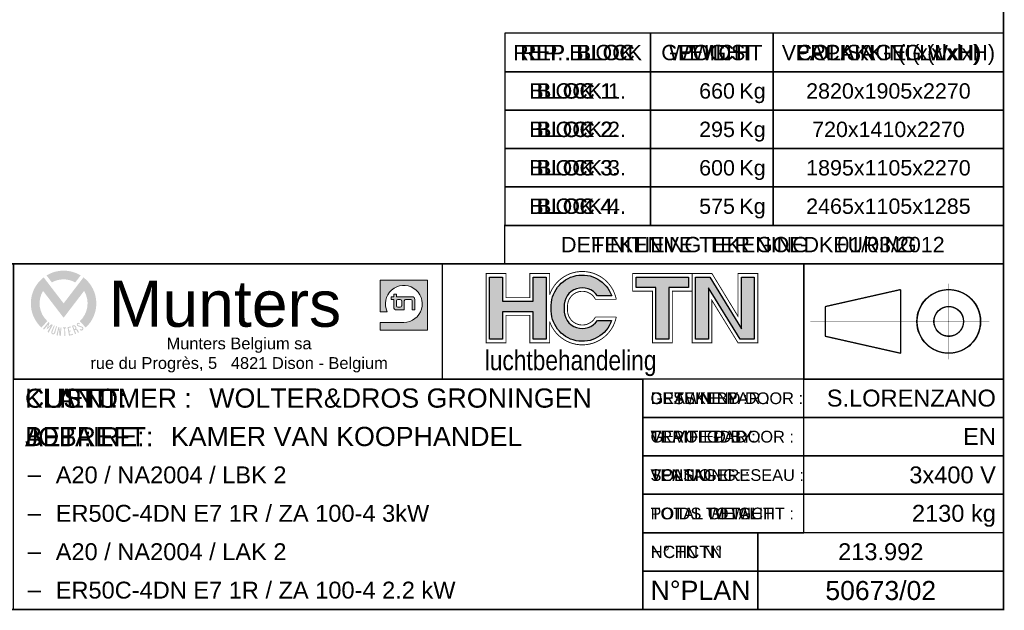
# Model space of a CAD drawing. Extents: x -156717 to 425753, y -51191 to 363295.
# Tile 369 of 502: x 148142 to 152760, y 152506 to 155273. Entities that reach past the tile are written whole.
import ezdxf
from ezdxf.enums import TextEntityAlignment as Align

# ---------------------------------------------------------------- set-up
doc = ezdxf.new("R2010")
doc.units = 0
doc.header["$LTSCALE"] = 50
doc.linetypes.add('AUSGEZOGEN', pattern=[0])
doc.layers.get('0').update_dxf_attribs({"linetype": 'CONTINUOUS'})
for name, color, linetype in [('ATTRIBUTS', 2, 'CONTINUOUS'), ('cartouche', 7, 'CONTINUOUS'), ('HC_DEFINITIF', 6, 'CONTINUOUS'), ('HC_POUR_ACCORD', 6, 'CONTINUOUS'), ('TEXTEAN', 4, 'CONTINUOUS'), ('TEXTEFR', 5, 'CONTINUOUS'), ('TEXTEND', 92, 'CONTINUOUS')]:
    doc.layers.add(name, color=color, linetype=linetype)
doc.styles.add('Arial', font='ARIAL.TTF', dxfattribs={"height": 1.8})
doc.styles.add('Arial Baltic', font='ARIAL.TTF')
doc.styles.add('HC2', font='ARIALN.TTF', dxfattribs={"height": 80})
doc.styles.add('ROMANC', font='romanc', dxfattribs={"height": 2.5})
doc.styles.add('texte', font='ARIAL.TTF', dxfattribs={"height": 80})

# ---------------------------------------------------------------- blocks, each defined once
blk = doc.blocks.new('logohc')
at = {"layer": 'cartouche'}
for points in [[(417.8, 633.8), (330.8, 633.8), (330.8, 469.6), (120.7, 469.6), (120.7, 633.8), (33.6, 633.8), (33.6, 210.2), (120.7, 210.2), (120.7, 397.6), (330.8, 397.6), (330.8, 210.2), (417.8, 210.2)], [(539.9, 414.8), (539.9, 429.2, -0.758896), (767.7, 506), (864.4, 506, 0.872167), (453.2, 422, 0.87188), (864.3, 337.9), (767.6, 337.8, -0.758044)], [(1253.1, 561.8), (1388.1, 561.8), (1388.1, 633.8), (1031.1, 633.8), (1031.1, 561.8), (1166.1, 561.8), (1166.1, 210.2), (1253.1, 210.2)], [(1523.1, 559.5), (1738.2, 210.2), (1835.7, 210.2), (1835.7, 633.8), (1748.7, 633.8), (1748.7, 280.8), (1533.7, 633.8), (1436.1, 633.8), (1436.1, 210.2), (1523.1, 210.2)]]:
    blk.add_hatch(color=150, dxfattribs=at).paths.add_polyline_path(points)
at = {"layer": 'cartouche', "color": 5, "const_width": 6}
blk.add_lwpolyline([(441.8, 513.2, -0.764055), (895.8, 482), (754.1, 482, 0.810271), (563.9, 429.9), (563.9, 414.1, 0.80918), (754, 361.8), (895.7, 361.9, -0.763884), (441.8, 330.8, -0.763884)], format="xyb", dxfattribs=at)
for points in [[(9.6, 657.8), (144.7, 657.8), (144.7, 493.6), (306.8, 493.6), (306.8, 657.8), (441.8, 657.8), (441.8, 513.2)], [(441.8, 330.8), (441.8, 186.2), (306.8, 186.2), (306.8, 373.6), (144.7, 373.6), (144.7, 186.2), (9.6, 186.2), (9.6, 657.8), (144.7, 657.8)], [(1277.1, 186.2), (1142.1, 186.2), (1142.1, 537.8), (1007.1, 537.8), (1007.1, 657.8), (1412.1, 657.8), (1412.1, 537.8), (1277.1, 537.8), (1277.1, 186.2), (1142.1, 186.2)]]:
    blk.add_lwpolyline(points, dxfattribs=at)
at = {"layer": 'cartouche', "color": 150}
for points in [[(33.6, 633.8), (120.7, 633.8), (120.7, 469.6), (330.8, 469.6), (330.8, 633.8), (417.8, 633.8), (417.8, 210.2), (330.8, 210.2), (330.8, 397.6), (120.7, 397.6), (120.7, 210.2), (33.6, 210.2)], [(1523.1, 210.2), (1436.1, 210.2), (1436.1, 633.8), (1533.7, 633.8), (1748.7, 280.8), (1748.7, 633.8), (1835.7, 633.8), (1835.7, 210.2), (1738.2, 210.2), (1523.1, 559.5)]]:
    blk.add_lwpolyline(points, close=True, dxfattribs=at)
for points in [[(539.9, 414.8, 0.758044), (767.6, 337.8), (864.3, 337.9, -0.87188), (453.2, 422, -0.872167), (864.4, 506), (767.7, 506, 0.758896), (539.9, 429.2)], [(1253.1, 210.2), (1166.1, 210.2), (1166.1, 561.8), (1031.1, 561.8, 0.668179), (1031.1, 561.8), (1031.1, 633.8, 0.668179), (1031.1, 633.8), (1388.1, 633.8, 0.668179), (1388.1, 633.8), (1388.1, 561.8, 0.668179), (1388.1, 561.8), (1253.1, 561.8)]]:
    blk.add_lwpolyline(points, format="xyb", close=True, dxfattribs=at)
at = {"layer": 'cartouche', "color": 5, "const_width": 6}
blk.add_lwpolyline([(1547.1, 186.2), (1412.1, 186.2), (1412.1, 657.8), (1547.1, 657.8), (1724.7, 366.3), (1724.7, 657.8), (1859.7, 657.8), (1859.7, 186.2), (1724.7, 186.2), (1547.1, 474.7), (1547.1, 186.2)], close=True, dxfattribs=at)
at = {"layer": 'cartouche', "color": 150, "style": 'HC2'}
blk.add_text('luchtbehandeling', height=135, dxfattribs=at).set_placement((0, 0))
blk = doc.blocks.new('A$C38CE20C7')
at = {"linetype": 'AUSGEZOGEN', "lineweight": 0}
for points in [[(-21.9, 38.8), (-14.9, 29.7, -0.259888), (15.6, 29.7), (22.6, 38.8, 0.280869)], [(27.1, 18.6, -0.357443), (21.5, -20.7), (29.2, -29.1, 0.466308), (26.3, 36.2), (0.4, 2.4), (-25.6, 36.2, 0.466308), (-28.5, -29.1), (-20.8, -20.7, -0.357443), (-26.4, 18.6), (0.4, -16.3)]]:
    blk.add_hatch(color=140, dxfattribs=at).paths.add_polyline_path(points, flags=0)
h = blk.add_hatch(color=140, dxfattribs=at)
h.paths.add_polyline_path([(-19.7, -25.1), (-21.8, -31.8), (-16.6, -27.2), (-20.5, -34.8, 0.010003), (-19, -35.7), (-13.8, -25.5, -0.0135), (-15.3, -24.7), (-19.8, -28.6), (-18, -23, -0.0135), (-19.3, -21.9), (-26.5, -30.8, 0.010003), (-25.1, -31.8)], flags=0)
h.paths.add_polyline_path([(-15.6, -34.3, 1.068033), (-10.6, -36), (-8.3, -27.7, -0.008807), (-9.3, -27.4), (-12, -35.6, -1.111174), (-14.3, -34.8), (-11.1, -26.7, -0.008807), (-12.1, -26.3)], flags=0)
h.paths.add_polyline_path([(-8.9, -39.3, 0.008727), (-7.4, -39.6), (-5.9, -31.7), (-4.8, -40, 0.008727), (-3.4, -40.1), (-2.4, -28.8, -0.008727), (-3.5, -28.7), (-4.3, -35.9), (-5.3, -28.4, -0.008727), (-6.4, -28.2)], flags=0)
h.paths.add_polyline_path([(1.3, -40.3, 0.008727), (2.8, -40.2), (2.2, -30.2, 0.012), (3.8, -30.1), (3.6, -28.7, -0.032737), (-0.5, -28.9), (-0.5, -30.2, 0.012), (1.1, -30.2)], flags=0)
h.paths.add_polyline_path([(7.4, -39.7, 0.032737), (12.8, -38.4), (12.5, -37.2, -0.023882), (8.6, -38.2), (7.9, -34.5, 0.013091), (9.8, -34.1), (9.5, -32.8, -0.013091), (7.6, -33.2), (6.9, -29.6, 0.023849), (9.9, -28.8), (9.5, -27.6, -0.032737), (5.5, -28.5)], flags=0)
h.paths.add_polyline_path([(14.8, -32.4), (14.9, -32.3, -0.397601), (17.8, -33.4), (19.1, -36, 0.008727), (20.4, -35.3), (18.8, -32.2, 0.263634), (16.9, -31, 0.263634), (16.9, -28.8), (16.1, -27.2, 0.394478), (13.2, -26.2, -0.015764), (11.3, -26.9), (15.3, -37.6, 0.008727), (16.7, -37.1)], flags=0)
h.paths.add_polyline_path([(15.1, -27.9, 0.404367), (13.7, -27.4, -0.006838), (12.8, -27.7), (14.3, -31.2, 0.007186), (15.2, -30.8, 0.423718), (15.8, -29.2)], flags=0)
h.paths.add_polyline_path([(19.2, -26, -0.452078), (19.2, -24.3, -0.377982), (20.7, -24.6), (20.9, -24.9, 0.008727), (21.9, -24.2), (21.4, -23.7, 0.384977), (18.4, -23.2, 0.384977), (17.9, -26.2), (18, -26.4, 0.178506), (19.4, -27.5), (23.2, -28.7, -0.153844), (24.5, -29.6), (24.5, -29.6, -0.416897), (24.2, -31.4, -0.416897), (22.5, -31.1), (22.4, -30.8), (21.3, -31.8, 0.444706), (25, -32.5, 0.112268), (25.8, -31.7, 0.471433), (24.5, -27.9)], flags=0)
at = {"color": 140, "linetype": 'AUSGEZOGEN', "lineweight": 0, "style": 'Arial Baltic'}
blk.add_text('Munters', height=60, dxfattribs=at).set_placement((59.3, -28.1))
blk = doc.blocks.new('A$C694B7FE7')
at = {"linetype": 'AUSGEZOGEN', "lineweight": 0}
h = blk.add_hatch(color=140, dxfattribs=at)
h.paths.add_polyline_path([(61.8, 65.2), (0, 65.2), (0, 24), (9.2, 24), (9.1, 24.1, -3.439606), (30.9, 10.3), (0, 10.3), (0, 0), (61.8, 0)])
h.paths.add_polyline_path([(41.8, 43.6), (28.1, 43.6), (24.6, 43.6), (21.2, 43.6), (21.2, 47.1), (17.8, 47.1), (17.8, 43.6), (14.3, 43.6), (14.3, 40.2), (17.8, 40.2), (17.8, 29.9, 0.414214), (21.2, 26.5), (31.5, 26.5), (31.5, 29.9), (31.5, 38.5, -0.414214), (33.2, 40.2), (40.1, 40.2, -0.414214), (41.8, 38.5), (41.8, 29.9), (41.8, 26.5), (45.2, 26.5), (45.2, 29.9), (45.2, 40.2, 0.414214)], flags=17)
h.paths.add_polyline_path([(28.1, 38.5), (28.1, 31.6, -0.414214), (26.3, 29.9), (22.9, 29.9, -0.414214), (21.2, 31.6), (21.2, 38.5, -0.414214), (22.9, 40.2), (26.3, 40.2, -0.414214)], flags=16)
at = {"color": 140, "linetype": 'AUSGEZOGEN', "lineweight": 0}
for p, q in [((0, 24), (0, 65.2)), ((0, 65.2), (61.8, 65.2)), ((61.8, 0), (61.8, 65.2)), ((14.3, 43.6), (14.3, 40.2)), ((17.8, 43.6), (14.3, 43.6)), ((14.3, 40.2), (17.8, 40.2)), ((17.8, 47.1), (21.2, 47.1)), ((17.8, 47.1), (17.8, 43.6)), ((17.8, 40.2), (17.8, 29.9)), ((21.2, 47.1), (21.2, 43.6)), ((21.2, 43.6), (24.6, 43.6)), ((21.2, 38.5), (21.2, 31.6)), ((26.3, 40.2), (22.9, 40.2)), ((24.6, 43.6), (28.1, 43.6)), ((28.1, 43.6), (41.8, 43.6)), ((28.1, 31.6), (28.1, 38.5)), ((31.5, 38.5), (31.5, 29.9)), ((40.1, 40.2), (33.2, 40.2)), ((41.8, 29.9), (41.8, 38.5)), ((45.2, 40.2), (45.2, 29.9)), ((21.2, 26.5), (31.5, 26.5)), ((22.9, 29.9), (26.3, 29.9)), ((31.5, 26.5), (31.5, 29.9)), ((41.8, 29.9), (41.8, 26.5)), ((41.8, 26.5), (45.2, 26.5)), ((45.2, 26.5), (45.2, 29.9)), ((0, 24), (9.2, 24)), ((9.1, 24.1), (9.2, 24)), ((0, 0), (0, 10.3)), ((0, 10.3), (30.9, 10.3)), ((61.8, 0), (0, 0))]:
    blk.add_line(p, q, dxfattribs=at)
for centre, radius, start, end in [((30.9, 34.3), 24, 270, 205.1569), ((22.9, 38.5), 1.72, 90, 180), ((26.3, 38.5), 1.72, 0, 90), ((33.2, 38.5), 1.72, 90, 180), ((40.1, 38.5), 1.72, 0, 90), ((41.8, 40.2), 3.43, 0, 90), ((21.2, 29.9), 3.43, 180, 270), ((22.9, 31.6), 1.72, 180, 270), ((26.3, 31.6), 1.72, 270, 0)]:
    blk.add_arc(centre, radius, start, end, dxfattribs=at)
blk = doc.blocks.new('cartouchehcA3')
at = {"const_width": 2}
for points in [[(-650, 500), (0, 500), (0, 450), (-650, 450)], [(-1700, 0), (0, 0), (0, 450), (-1700, 450)], [(-1290, 450), (-260, 450), (-260, 300), (-1290, 300)], [(-1290, 450), (-731.3, 450), (-731.3, 300), (-1290, 300)], [(-470, 300), (0, 300), (0, 100), (-470, 100)], [(-470, 100), (0, 100), (0, 0), (-470, 0)]]:
    blk.add_lwpolyline(points, close=True, dxfattribs=at)
for points in [[(0, 450), (-650, 450), (-650, 500), (0, 500)], [(-1290, 450), (-260, 450), (-260, 300), (-1290, 300)], [(0, 300), (-260, 300), (-260, 450), (0, 450)], [(-470, 0), (-1290, 0), (-1290, 300), (-470, 300)], [(-470, 250), (-260, 250), (-260, 300), (-470, 300)], [(-260, 300), (0, 300), (0, 250), (-260, 250)], [(-470, 200), (-260, 200), (-260, 250), (-470, 250)], [(-260, 250), (0, 250), (0, 200), (-260, 200)], [(-470, 150), (-260, 150), (-260, 200), (-470, 200)], [(-260, 200), (0, 200), (0, 150), (-260, 150)], [(-470, 100), (-260, 100), (-260, 150), (-470, 150)], [(-260, 150), (0, 150), (0, 100), (-260, 100)], [(-470, 50), (-320, 50), (-320, 100), (-470, 100)], [(-320, 50), (0, 50), (0, 100), (-320, 100)], [(-470, 0), (-320, 0), (-320, 50), (-470, 50)], [(-320, 0), (0, 0), (0, 50), (-320, 50)]]:
    blk.add_lwpolyline(points, close=True)
at = {"const_width": 1.71}
for points in [[(-112.7, 375, 1), (-30.1, 375, 1)], [(-90.7, 375, 1), (-52.1, 375, 1)]]:
    blk.add_lwpolyline(points, format="xyb", close=True, dxfattribs=at)
at = {"layer": 'cartouche', "color": 7, "const_width": 1.91}
blk.add_lwpolyline([(-4199.8, 0), (0, 0), (0, 2969.5), (-4199.8, 2969.5)], close=True, dxfattribs=at)
at = {"layer": 'cartouche', "color": 7}
for points, const_width in [([(-71.4, 424.2), (-71.4, 325.8)], 0.572), ([(-232.4, 394.3), (-133.9, 416.5)], 1.71), ([(-133.9, 416.5), (-133.9, 333.5)], 1.71), ([(-18.3, 375), (-251.7, 375)], 0.572), ([(-232.4, 355.7), (-133.9, 333.5)], 1.71)]:
    blk.add_lwpolyline(points, dxfattribs=dict(at, const_width=const_width))
at = {"layer": 'cartouche', "const_width": 1.71}
blk.add_lwpolyline([(-138.9, 415, 1), (-138.9, 415, 1)], format="xyb", close=True, dxfattribs=at)
blk.add_lwpolyline([(-138.9, 415, 1), (-138.9, 415, 1)], format="xyb", close=True, dxfattribs=at)
blk.add_lwpolyline([(-138.9, 415, 1), (-138.9, 415, 1)], format="xyb", close=True, dxfattribs=at)
blk.add_lwpolyline([(-138.9, 415, 1), (-138.9, 415, 1)], format="xyb", close=True, dxfattribs=at)
blk.add_lwpolyline([(-232.4, 394.3), (-232.4, 355.7)], dxfattribs=at)
at = {"layer": 'cartouche', "color": 7, "const_width": 0.572}
blk.add_lwpolyline([(-71.6, 375, 1), (-71.2, 375, 1)], format="xyb", close=True, dxfattribs=at)
at = {"layer": 'cartouche', "color": 7}
for radius in [41.5, 19.3]:
    blk.add_circle((-71.4, 375), radius, dxfattribs=at)
for name, p in [('A$C38CE20C7', (-1225.1, 396.1)), ('A$C694B7FE7', (-812.3, 363.5))]:
    blk.add_blockref(name, p)
at = {"xscale": 0.1913580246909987, "yscale": 0.1913580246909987, "zscale": 0.1913580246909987}
blk.add_blockref('logohc', (-676, 311.5), dxfattribs=at)
at = {"layer": 'cartouche', "style": 'ROMANC'}
for p in [(-1275, 175), (-1275, 125), (-1275, 75), (-1275, 25)]:
    blk.add_text('-', height=22, dxfattribs=at).set_placement(p, align=Align.MIDDLE_LEFT)
at = {"layer": 'cartouche', "color": 7, "style": 'Arial'}
blk.add_text('N%%DPLAN', height=25, dxfattribs=at).set_placement((-460, 25), align=Align.MIDDLE_LEFT)
at = {"layer": 'cartouche', "insert": (-996.1, 331.3), "char_height": 15.309, "width": 610, "attachment_point": 5, "style": 'texte'}
blk.add_mtext('Munters Belgium sa\\Prue du Progrès, 5   4821 Dison - Belgium', dxfattribs=at)
at = {"layer": 'cartouche', "color": 7, "style": 'texte'}
for tag, height, p in [('ORIGINE-PLAN', 22, (-1425, 375.2)), ('INDICE1', 22, (-1425, 325.2)), ('INDICE2', 22, (-1425, 275.2)), ('INDICE3', 22, (-1425, 225.2)), ('INDICE4', 22, (-1425, 175.2)), ('INDICE5', 22, (-1425, 125.2)), ('INDICE6', 22, (-1425, 75.2)), ('NUM-OFFRE', 22, (-160, 75.2)), ('INDICE7', 22, (-1425, 25.2)), ('NUM-CN', 24.8, (-160, 25.2))]:
    blk.add_attdef(tag, text='', height=height, dxfattribs=at).set_placement(p, align=Align.MIDDLE)
for tag, height, p in [('CLIENT', 25, (-1035, 275.2)), ('AFFAIRE', 25, (-1085, 225.2)), ('LIGNE1', 22, (-1235, 175.2)), ('LIGNE2', 22, (-1235, 125.2)), ('LIGNE3', 22, (-1235, 75.2)), ('LIGNE4', 22, (-1235, 25.2))]:
    blk.add_attdef(tag, text='', height=height, dxfattribs=at).set_placement(p, align=Align.MIDDLE_LEFT)
for tag, p in [('DESSINER-PAR', (-10, 275.2)), ('TRAITE-PAR', (-10, 225.2)), ('TENSION', (-10, 175.2)), ('POIDS', (-10, 125.2))]:
    blk.add_attdef(tag, text='', height=22, dxfattribs=at).set_placement(p, align=Align.MIDDLE_RIGHT)
at = {"layer": 'HC_DEFINITIF', "style": 'texte'}
blk.add_text('DEFINITIEVE TEKENING', height=20, dxfattribs=at).set_placement((-415.1, 475), align=Align.MIDDLE_CENTER)
blk.add_attdef('00-00-2000', text='', height=20, dxfattribs=at).set_placement((-76.8, 475), align=Align.MIDDLE_RIGHT)
at = {"layer": 'HC_POUR_ACCORD', "style": 'texte'}
blk.add_text('TEKENING TER GOEDKEURING', height=20, dxfattribs=at).set_placement((-325, 475), align=Align.MIDDLE_CENTER)
at = {"layer": 'TEXTEAN', "style": 'Arial'}
for s, height, p in [('CUSTOMER :', 24.77, (-1275, 275)), ('DRAWN BY :', 15.24, (-460, 275)), ('JOB :', 24.77, (-1275, 225)), ('VERIFIED BY :', 15.242, (-460, 225)), ('VOLTAGE  :', 15.24, (-460, 175)), ('TOTAL WEIGHT :', 15.242, (-460, 125)), ('HCTN N%%d', 16, (-460, 75))]:
    blk.add_text(s, height=height, dxfattribs=at).set_placement(p, align=Align.MIDDLE_LEFT)
at = {"layer": 'TEXTEFR', "style": 'Arial'}
for s, height, p in [('CLIENT:', 24.77, (-1275, 275)), ('DESSINE PAR :', 15.242, (-460, 275)), ('AFFAIRE:', 24.77, (-1275, 225)), ('TRAITE PAR :', 15.242, (-460, 225)), ('TENSION RESEAU :', 15.242, (-460, 175)), ('POIDS TOTAL :', 15.242, (-460, 125)), ('N%%d HCTN', 16, (-460, 75))]:
    blk.add_text(s, height=height, dxfattribs=at).set_placement(p, align=Align.MIDDLE_LEFT)
at = {"layer": 'TEXTEND', "style": 'Arial'}
for s, height, p in [('KLANT:', 24.77, (-1275, 275)), ('GETEKEND DOOR :', 15.242, (-460, 275)), ('BETREFT:', 24.77, (-1275, 225)), ('GEVOLGD DOOR :', 15.242, (-460, 225)), ('SPANNING  :', 15.242, (-460, 175)), ('TOTAL GEWICHT :', 15.242, (-460, 125)), ('HCTN N%%d', 16, (-460, 75))]:
    blk.add_text(s, height=height, dxfattribs=at).set_placement(p, align=Align.MIDDLE_LEFT)
blk = doc.blocks.new('COL4')
for points in [[(-650, 200), (-460, 200), (-460, 250), (-650, 250)], [(-460, 200), (-300, 200), (-300, 250), (-460, 250)], [(-300, 200), (0, 200), (0, 250), (-300, 250)], [(-650, 150), (-460, 150), (-460, 200), (-650, 200)], [(-460, 150), (-300, 150), (-300, 200), (-460, 200)], [(-300, 150), (0, 150), (0, 200), (-300, 200)], [(-650, 100), (-460, 100), (-460, 150), (-650, 150)], [(-460, 100), (-300, 100), (-300, 150), (-460, 150)], [(-300, 100), (0, 100), (0, 150), (-300, 150)], [(-650, 50), (-460, 50), (-460, 100), (-650, 100)], [(-460, 50), (-300, 50), (-300, 100), (-460, 100)], [(-300, 50), (0, 50), (0, 100), (-300, 100)], [(-650, 0), (-460, 0), (-460, 50), (-650, 50)], [(-460, 0), (-300, 0), (-300, 50), (-460, 50)], [(-300, 0), (0, 0), (0, 50), (-300, 50)]]:
    blk.add_lwpolyline(points, close=True)
at = {"color": 7, "style": 'texte'}
for p in [(-310, 175), (-310, 125), (-310, 75), (-310, 25)]:
    blk.add_text('Kg', height=20, dxfattribs=at).set_placement(p, align=Align.MIDDLE_RIGHT)
at = {"layer": 'ATTRIBUTS', "style": 'texte'}
for p in [(-350, 175), (-350, 125), (-350, 75), (-350, 25)]:
    blk.add_attdef('0000', text='', height=20, dxfattribs=at).set_placement(p, align=Align.MIDDLE_RIGHT)
for p in [(-150, 175), (-150, 125), (-150, 75), (-150, 25)]:
    blk.add_attdef('0000X0000X0000', text='', height=20, dxfattribs=at).set_placement(p, align=Align.MIDDLE)
at = {"layer": 'TEXTEAN', "color": 4, "style": 'texte'}
for s, p in [('REP. BLOCK', (-555, 225)), ('WEIGHT', (-380, 225)), ('PACKING (LxWxH)', (-150, 225)), ('BLOCK 1.', (-555, 175)), ('BLOCK 2.', (-555, 125)), ('BLOCK 3.', (-555, 75)), ('BLOCK 4.', (-555, 25))]:
    blk.add_text(s, height=20, dxfattribs=at).set_placement(p, align=Align.MIDDLE_CENTER)
at = {"layer": 'TEXTEFR', "style": 'texte'}
for s, p in [('REP. BLOC', (-555, 225)), ('BLOC 1.', (-555, 175)), ('BLOC 2.', (-555, 125)), ('BLOC 3.', (-555, 75)), ('BLOC 4.', (-555, 25))]:
    blk.add_text(s, height=20, dxfattribs=at).set_placement(p, align=Align.MIDDLE_CENTER)
at = {"layer": 'TEXTEFR', "color": 5, "style": 'texte'}
for s, p in [('POIDS', (-380, 225)), ('COLISAGE (LxlxH)', (-150, 225))]:
    blk.add_text(s, height=20, dxfattribs=at).set_placement(p, align=Align.MIDDLE_CENTER)
at = {"layer": 'TEXTEND', "style": 'texte'}
for s, p in [('REP. BLOK', (-555, 225)), ('GEWICHT', (-380, 225)), ('VERPAKKING (LxlxH)', (-150, 225)), ('BLOK 1.', (-555, 175)), ('BLOK 2.', (-555, 125)), ('BLOK 3.', (-555, 75)), ('BLOK 4.', (-555, 25))]:
    blk.add_text(s, height=20, dxfattribs=at).set_placement(p, align=Align.MIDDLE_CENTER)

msp = doc.modelspace()

# ---------------------------------------------------------------- block references
ref = msp.add_blockref('cartouchehcA3', (152756.85538, 152509.32184), dxfattribs=dict(xscale=3.6, yscale=3.6, zscale=3.6))
ref.add_attrib('NUM-OFFRE', '213.992', dxfattribs={"layer": 'cartouche', "color": 7, "height": 79.2, "style": 'texte'}).set_placement((152180.85538, 152780.22184), align=Align.MIDDLE)
ref.add_attrib('NUM-CN', '50673/02', dxfattribs={"layer": 'cartouche', "color": 7, "height": 89.16712, "style": 'texte'}).set_placement((152180.85538, 152600.22184), align=Align.MIDDLE)
ref.add_attrib('CLIENT', 'WOLTER&DROS GRONINGEN', dxfattribs={"layer": 'cartouche', "color": 7, "height": 90, "style": 'texte'}).set_placement((149030.85538, 153500.22184), align=Align.MIDDLE_LEFT)
ref.add_attrib('AFFAIRE', 'KAMER VAN KOOPHANDEL', dxfattribs={"layer": 'cartouche', "color": 7, "height": 90, "style": 'texte'}).set_placement((148850.85538, 153320.22184), align=Align.MIDDLE_LEFT)
ref.add_attrib('LIGNE1', 'A20 / NA2004 / LBK 2', dxfattribs={"layer": 'cartouche', "color": 7, "height": 79.2, "style": 'texte'}).set_placement((148310.85538, 153140.22184), align=Align.MIDDLE_LEFT)
ref.add_attrib('LIGNE2', 'ER50C-4DN E7 1R / ZA 100-4 3kW', dxfattribs={"layer": 'cartouche', "color": 7, "height": 79.2, "style": 'texte'}).set_placement((148310.85538, 152960.22184), align=Align.MIDDLE_LEFT)
ref.add_attrib('LIGNE3', 'A20 / NA2004 / LAK 2', dxfattribs={"layer": 'cartouche', "color": 7, "height": 79.2, "style": 'texte'}).set_placement((148310.85538, 152780.22184), align=Align.MIDDLE_LEFT)
ref.add_attrib('LIGNE4', 'ER50C-4DN E7 1R / ZA 100-4 2.2 kW', dxfattribs={"layer": 'cartouche', "color": 7, "height": 79.2, "style": 'texte'}).set_placement((148310.85538, 152600.22184), align=Align.MIDDLE_LEFT)
ref.add_attrib('DESSINER-PAR', 'S.LORENZANO', dxfattribs={"layer": 'cartouche', "color": 7, "height": 79.2, "style": 'texte'}).set_placement((152720.85538, 153500.22184), align=Align.MIDDLE_RIGHT)
ref.add_attrib('TRAITE-PAR', 'EN', dxfattribs={"layer": 'cartouche', "color": 7, "height": 79.2, "style": 'texte'}).set_placement((152720.85538, 153320.22184), align=Align.MIDDLE_RIGHT)
ref.add_attrib('TENSION', '3x400 V', dxfattribs={"layer": 'cartouche', "color": 7, "height": 79.2, "style": 'texte'}).set_placement((152720.85538, 153140.22184), align=Align.MIDDLE_RIGHT)
ref.add_attrib('POIDS', '2130 kg', dxfattribs={"layer": 'cartouche', "color": 7, "height": 79.2, "style": 'texte'}).set_placement((152720.85538, 152960.22184), align=Align.MIDDLE_RIGHT)
ref.add_attrib('00-00-2000', '01/03/2012', dxfattribs={"layer": 'HC_DEFINITIF', "height": 72, "style": 'texte'}).set_placement((152480.51836, 154219.32184), align=Align.MIDDLE_RIGHT)
ref = msp.add_blockref('COL4', (152756.85538, 154309.32184), dxfattribs=dict(xscale=3.6, yscale=3.6, zscale=3.6))
ref.add_attrib('0000', '660', dxfattribs={"layer": 'ATTRIBUTS', "height": 72, "style": 'texte'}).set_placement((151496.85538, 154939.32184), align=Align.MIDDLE_RIGHT)
ref.add_attrib('0000', '295', dxfattribs={"layer": 'ATTRIBUTS', "height": 72, "style": 'texte'}).set_placement((151496.85538, 154759.32184), align=Align.MIDDLE_RIGHT)
ref.add_attrib('0000', '600', dxfattribs={"layer": 'ATTRIBUTS', "height": 72, "style": 'texte'}).set_placement((151496.85538, 154579.32184), align=Align.MIDDLE_RIGHT)
ref.add_attrib('0000', '575', dxfattribs={"layer": 'ATTRIBUTS', "height": 72, "style": 'texte'}).set_placement((151496.85538, 154399.32184), align=Align.MIDDLE_RIGHT)
ref.add_attrib('0000X0000X0000', '2820x1905x2270', dxfattribs={"layer": 'ATTRIBUTS', "height": 72, "style": 'texte'}).set_placement((152216.85538, 154939.32184), align=Align.MIDDLE)
ref.add_attrib('0000X0000X0000', '720x1410x2270', dxfattribs={"layer": 'ATTRIBUTS', "height": 72, "style": 'texte'}).set_placement((152216.85538, 154759.32184), align=Align.MIDDLE)
ref.add_attrib('0000X0000X0000', '1895x1105x2270', dxfattribs={"layer": 'ATTRIBUTS', "height": 72, "style": 'texte'}).set_placement((152216.85538, 154579.32184), align=Align.MIDDLE)
ref.add_attrib('0000X0000X0000', '2465x1105x1285', dxfattribs={"layer": 'ATTRIBUTS', "height": 72, "style": 'texte'}).set_placement((152216.85538, 154399.32184), align=Align.MIDDLE)

doc.saveas('drawing.dxf')
